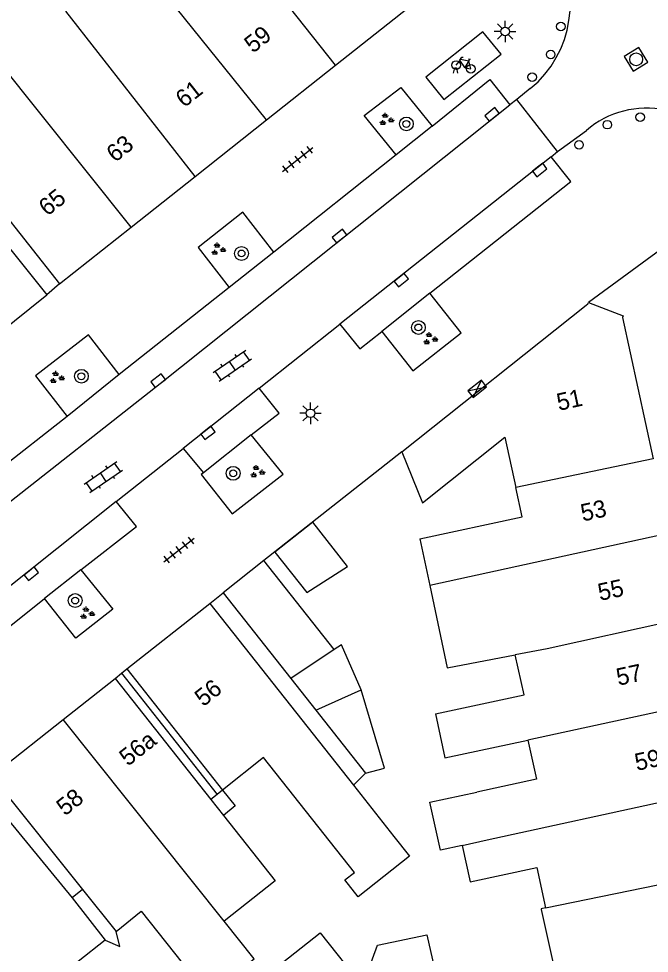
# Model space of a CAD drawing. Extents: x 132998 to 136004, y 396998 to 398512.
# Drawn here: x 134542.4 to 134579.1, y 397420.6 to 397474.9 of the extents above; entities that cross this region are included whole.
import ezdxf

# ---------------------------------------------------------------- set-up
doc = ezdxf.new("R2010")
doc.units = 0
for name, color, linetype in [('gg-afsc-erfafscheiding', 7, 'Continuous'), ('gg-afsc-hekwerk', 7, 'Continuous'), ('gg-afsc-muur', 7, 'Continuous'), ('gg-anno-huisnummerreeks BGT', 7, 'Continuous'), ('gg-bbg-bijgebouw', 7, 'Continuous'), ('gg-bbg-gedigitaliseerde bebouwing', 7, 'Continuous'), ('gg-bbg-gedigitaliseerde bebouwing onder overbouw', 7, 'Continuous'), ('gg-bbg-gedigitaliseerde bijgebouw', 7, 'Continuous'), ('gg-bbg-gedigitaliseerde overbouw', 7, 'Continuous'), ('gg-bbg-hoofdgebouw', 7, 'Continuous'), ('gg-bbg-pand overbouw', 7, 'Continuous'), ('gg-bbg-tussenscheiding', 7, 'Continuous'), ('gg-bbg-tussenscheiding niveau 01', 7, 'Continuous'), ('gg-knt-verharding', 7, 'Continuous'), ('gg-knt-verharding nz', 7, 'Continuous'), ('gt-bbg-plantopografie pand', 7, 'Continuous'), ('gt-grn-weggrens', 7, 'Continuous'), ('gt-symb-boom', 7, 'Continuous'), ('gt-symb-fietsenrek', 7, 'Continuous'), ('gt-symb-groenvak', 7, 'Continuous'), ('gt-symb-kast', 7, 'Continuous'), ('gt-symb-klinker verharding', 7, 'Continuous'), ('gt-symb-kolk', 7, 'Continuous'), ('gt-symb-lichtmast', 7, 'Continuous'), ('gt-symb-paal', 7, 'Continuous'), ('gt-symb-rioolschacht', 7, 'Continuous'), ('gt-symb-tegel verharding', 7, 'Continuous')]:
    doc.layers.add(name, color=color, linetype=linetype)

# ---------------------------------------------------------------- blocks, each defined once
blk = doc.blocks.new('gt0-PAAL')
at = {"layer": 'gt-symb-paal'}
blk.add_circle((0, 0), 0.25, dxfattribs=at)
blk = doc.blocks.new('gt0-RS')
at = {"layer": 'gt-symb-rioolschacht'}
blk.add_lwpolyline([(-0.5, -0.5), (0.5, -0.5), (0.5, 0.5), (-0.5, 0.5)], close=True, dxfattribs=at)
blk.add_circle((0, 0), 0.375, dxfattribs=at)
blk = doc.blocks.new('gt0-KOLK')
at = {"layer": 'gt-symb-kolk'}
blk.add_lwpolyline([(0, 0), (0.375, 0), (0.375, 0.4), (-0.375, 0.4), (-0.375, 0), (0, 0)], dxfattribs=at)
blk = doc.blocks.new('gt0-FREK')
at = {"layer": 'gt-symb-fietsenrek'}
for p, q in [((0.259, 0.762), (0.294, 0.823)), ((0.54, 0.335), (0.259, 0.762)), ((0.294, 0.823), (0.767, 0.714)), ((0.767, 0.714), (0.54, 0.335)), ((0.757, 0.841), (0.866, 0.816)), ((0.767, 0.714), (0.84, 0.822)), ((0.895, 0.252), (0.767, 0.714))]:
    blk.add_line(p, q, dxfattribs=at)
for points in [[(0.036, 0.476), (0.228, 0.708), (0.259, 0.762)], [(0.294, 0.823), (0.36, 0.937), (0.452, 0.935)], [(-0.124, 0), (-0.047, 0.312), (0.053, 0.312), (0.12, 0)], [(0.54, 0.335), (0.555, 0.305), (0.895, 0.252)]]:
    blk.add_lwpolyline(points, dxfattribs=at)
for centre in [(0.036, 0.476), (0.895, 0.252)]:
    blk.add_circle(centre, 0.252, dxfattribs=at)
blk = doc.blocks.new('gt0-LMAST')
at = {"layer": 'gt-symb-lichtmast'}
for p, q in [((-0.005, 0.246), (-0.005, 0.621)), ((-0.182, 0.173), (-0.447, 0.438)), ((0.172, 0.173), (0.437, 0.438)), ((-0.255, -0.004), (-0.63, -0.004)), ((-0.182, -0.181), (-0.447, -0.446)), ((-0.005, -0.254), (-0.005, -0.629)), ((0.437, -0.446), (0.172, -0.181)), ((0.245, -0.004), (0.62, -0.004))]:
    blk.add_line(p, q, dxfattribs=at)
blk.add_circle((-0.005, -0.004), 0.25, dxfattribs=at)
blk = doc.blocks.new('gt0-BOOM')
at = {"layer": 'gt-symb-boom'}
for radius in [0.4, 0.2]:
    blk.add_circle((0, 0), radius, dxfattribs=at)
blk = doc.blocks.new('gt0-GRVAK')
at = {"layer": 'gt-symb-groenvak'}
for p, q in [((-0.11, 0.189), (-0.228, 0.24)), ((-0.182, 0.153), (0.088, 0.153)), ((-0.091, 0.211), (-0.156, 0.322)), ((-0.047, 0.214), (-0.047, 0.393)), ((-0.004, 0.211), (0.061, 0.322)), ((0.015, 0.189), (0.133, 0.24)), ((0.262, -0.052), (0.197, 0.059)), ((0.305, -0.049), (0.305, 0.13)), ((0.349, -0.052), (0.414, 0.059)), ((-0.245, -0.228), (-0.363, -0.177)), ((-0.318, -0.264), (-0.047, -0.264)), ((-0.226, -0.206), (-0.291, -0.095)), ((-0.183, -0.203), (-0.183, -0.024)), ((-0.139, -0.206), (-0.074, -0.095)), ((-0.12, -0.228), (-0.002, -0.177)), ((0.243, -0.074), (0.125, -0.023)), ((0.17, -0.11), (0.441, -0.11)), ((0.368, -0.074), (0.486, -0.023))]:
    blk.add_line(p, q, dxfattribs=at)
blk = doc.blocks.new('gt0-KAST')
at = {"layer": 'gt-symb-kast'}
for p, q in [((-0.501, -0.249), (0.501, 0.249)), ((-0.501, 0.249), (0.501, -0.249))]:
    blk.add_line(p, q, dxfattribs=at)
blk.add_lwpolyline([(0.501, 0.249), (-0.501, 0.249), (-0.501, -0.249), (0.501, -0.249)], close=True, dxfattribs=at)
blk = doc.blocks.new('gt0-KL1')
at = {"layer": 'gt-symb-klinker verharding'}
for p, q in [((-1.15, 0.3), (1.15, 0.3)), ((-1, -0.3), (-1, 0.3)), ((-0.5, 0.3), (-0.5, 0.45)), ((0, -0.3), (0, 0.3)), ((0.5, 0.3), (0.5, 0.45)), ((1, -0.3), (1, 0.3)), ((-1.15, -0.3), (1.15, -0.3)), ((-0.5, -0.45), (-0.5, -0.3)), ((0.5, -0.45), (0.5, -0.3))]:
    blk.add_line(p, q, dxfattribs=at)
blk = doc.blocks.new('gt0-TEG1')
at = {"layer": 'gt-symb-tegel verharding'}
for p, q in [((-1.125, 0), (1.125, 0)), ((-0.9, -0.25), (-0.9, 0.25)), ((-0.45, -0.25), (-0.45, 0.25)), ((0, -0.25), (0, 0.25)), ((0.45, -0.25), (0.45, 0.25)), ((0.9, -0.25), (0.9, 0.25))]:
    blk.add_line(p, q, dxfattribs=at)

msp = doc.modelspace()

# ---------------------------------------------------------------- linework, layer by layer
at = {"layer": 'gg-afsc-erfafscheiding'}
msp.add_line((134562.564, 397431.039), (134561.851, 397430.339), dxfattribs=at)
for points in [[(134554.251, 397430.059), (134554.99, 397429.134), (134554.3, 397428.582)], [(134547.435, 397421.345), (134548.281, 397420.964), (134548.058, 397421.844)]]:
    msp.add_lwpolyline(points, dxfattribs=at)
at = {"layer": 'gg-afsc-hekwerk'}
msp.add_line((134544.78, 397459.48), (134544.04, 397458.84), dxfattribs=at)
at = {"layer": 'gg-afsc-muur'}
msp.add_line((134564.662, 397449.708), (134556.649, 397443.396), dxfattribs=at)
at = {"layer": 'gg-bbg-bijgebouw'}
msp.add_line((134556.649, 397443.396), (134554.282, 397441.52), dxfattribs=at)
at = {"layer": 'gg-bbg-gedigitaliseerde bebouwing'}
for p, q in [((134539.803, 397465.758), (134544.78, 397459.48)), ((134539.112, 397464.98), (134544.04, 397458.84)), ((134564.662, 397449.708), (134565.87, 397446.759)), ((134565.722, 397444.654), (134566.291, 397441.942)), ((134566.291, 397441.942), (134567.294, 397437.164)), ((134553.5, 397440.9), (134561.851, 397430.339)), ((134567.294, 397437.164), (134571.255, 397437.919)), ((134571.987, 397432.967), (134572.49, 397430.697)), ((134561.851, 397430.339), (134564.2, 397427.369)), ((134572.49, 397430.697), (134569.02, 397429.946)), ((134553.565, 397429.511), (134554.3, 397428.582)), ((134546.113, 397424.272), (134548.058, 397421.844)), ((134545.503, 397423.79), (134547.435, 397421.345)), ((134547.435, 397421.345), (134545.866, 397420.105))]:
    msp.add_line(p, q, dxfattribs=at)
for points in [[(134565.87, 397446.759), (134570.651, 397450.567), (134571.284, 397447.644)], [(134565.722, 397444.654), (134571.653, 397445.938), (134571.284, 397447.644)], [(134566.616, 397434.482), (134571.776, 397435.599), (134571.255, 397437.919)], [(134566.616, 397434.482), (134567.17, 397431.924), (134571.987, 397432.967)], [(134564.2, 397427.369), (134565.114, 397426.213), (134562.133, 397423.857), (134561.36, 397424.835), (134561.909, 397425.269), (134556.622, 397431.953), (134554.251, 397430.059)], [(134568.178, 397426.844), (134566.907, 397426.569), (134566.303, 397429.357), (134569.02, 397429.946)], [(134554.3, 397428.582), (134557.303, 397424.787), (134554.342, 397422.447)], [(134568.178, 397426.844), (134568.638, 397424.721), (134572.506, 397425.557), (134573.014, 397423.209)], [(134573.014, 397423.209), (134572.761, 397423.157), (134572.767, 397423.128)], [(134572.767, 397423.128), (134574.301, 397416.216), (134577.397, 397416.805)], [(134548.058, 397421.844), (134549.524, 397423.02), (134553.395, 397418.132), (134556.077, 397420.252), (134554.342, 397422.447)]]:
    msp.add_lwpolyline(points, dxfattribs=at)
at = {"layer": 'gg-bbg-gedigitaliseerde bebouwing onder overbouw'}
for p, q in [((134548.687, 397437.097), (134554.251, 397430.059)), ((134547.999, 397436.553), (134553.565, 397429.511)), ((134540.819, 397430.879), (134546.113, 397424.272)), ((134540.134, 397430.338), (134545.503, 397423.79))]:
    msp.add_line(p, q, dxfattribs=at)
at = {"layer": 'gg-bbg-gedigitaliseerde bijgebouw'}
for p, q in [((134560.737, 397438.228), (134556.649, 397443.396)), ((134554.282, 397441.52), (134557.917, 397436.92)), ((134557.917, 397436.92), (134558.208, 397436.552)), ((134558.208, 397436.552), (134559.672, 397434.7)), ((134559.672, 397434.7), (134562.564, 397431.039))]:
    msp.add_line(p, q, dxfattribs=at)
for points in [[(134562.297, 397435.878), (134561.152, 397438.503), (134560.737, 397438.228)], [(134562.564, 397431.039), (134563.656, 397431.342), (134562.297, 397435.878)], [(134559.963, 397414.915), (134556.618, 397419.147), (134559.929, 397421.764), (134562.376, 397418.669)], [(134562.376, 397418.669), (134563.26, 397421.043), (134566.122, 397421.649), (134566.931, 397418.057)]]:
    msp.add_lwpolyline(points, dxfattribs=at)
at = {"layer": 'gg-bbg-gedigitaliseerde overbouw'}
for p, q in [((134553.932, 397429.804), (134553.565, 397429.511)), ((134554.251, 397430.059), (134553.932, 397429.804)), ((134546.113, 397424.272), (134545.503, 397423.79))]:
    msp.add_line(p, q, dxfattribs=at)
at = {"layer": 'gg-bbg-hoofdgebouw'}
for p, q in [((134560.814, 397472.187), (134567.27, 397477.303)), ((134556.812, 397469.015), (134560.814, 397472.187)), ((134552.655, 397465.721), (134556.812, 397469.015)), ((134548.945, 397462.781), (134552.655, 397465.721)), ((134544.78, 397459.48), (134548.945, 397462.781)), ((134540.927, 397456.356), (134544.04, 397458.84)), ((134548.687, 397437.097), (134553.5, 397440.9)), ((134544.978, 397434.165), (134547.999, 397436.553)), ((134540.819, 397430.879), (134544.978, 397434.165))]:
    msp.add_line(p, q, dxfattribs=at)
for points in [[(134564.662, 397449.708), (134575.378, 397458.241), (134575.473, 397458.316), (134575.511, 397458.402)], [(134575.511, 397458.402), (134577.535, 397457.616), (134577.499, 397457.523), (134579.279, 397449.311)]]:
    msp.add_lwpolyline(points, dxfattribs=at)
at = {"layer": 'gg-bbg-pand overbouw'}
for p, q in [((134547.999, 397436.553), (134548.371, 397436.847)), ((134548.371, 397436.847), (134548.687, 397437.097))]:
    msp.add_line(p, q, dxfattribs=at)
at = {"layer": 'gg-bbg-tussenscheiding'}
for p, q in [((134560.814, 397472.187), (134555.807, 397478.534)), ((134556.812, 397469.015), (134549.152, 397478.496)), ((134552.655, 397465.721), (134545.141, 397475.325)), ((134548.945, 397462.781), (134539.526, 397474.538)), ((134579.279, 397449.311), (134571.284, 397447.644)), ((134580.216, 397444.983), (134566.291, 397441.942)), ((134581.278, 397440.085), (134573.106, 397438.272)), ((134560.737, 397438.228), (134558.208, 397436.552)), ((134573.106, 397438.272), (134571.255, 397437.919)), ((134559.672, 397434.7), (134562.297, 397435.878)), ((134582.337, 397435.198), (134571.987, 397432.967)), ((134554.342, 397422.447), (134544.978, 397434.165)), ((134569.622, 397427.16), (134583.424, 397430.181)), ((134568.178, 397426.844), (134569.622, 397427.16)), ((134573.014, 397423.209), (134584.423, 397425.572))]:
    msp.add_line(p, q, dxfattribs=at)
at = {"layer": 'gg-bbg-tussenscheiding niveau 01'}
msp.add_line((134548.371, 397436.847), (134553.932, 397429.804), dxfattribs=at)
at = {"layer": 'gg-knt-verharding'}
for p, q in [((134572.133, 397470.825), (134571.348, 397470.193)), ((134571.348, 397470.193), (134570.936, 397469.89)), ((134573.72, 397467.17), (134571.348, 397470.193)), ((134566.422, 397468.636), (134564.342, 397466.987)), ((134573.72, 397467.17), (134575.391, 397468.393)), ((134573.341, 397466.869), (134573.72, 397467.17)), ((134564.342, 397466.987), (134557.22, 397461.328)), ((134557.22, 397461.328), (134554.628, 397459.276)), ((134554.628, 397459.276), (134548.236, 397454.208)), ((134566.298, 397458.936), (134563.497, 397456.711)), ((134556.378, 397453.41), (134561.067, 397457.128)), ((134548.236, 397454.208), (134545.219, 397451.773)), ((134545.219, 397451.773), (134538.812, 397446.743)), ((134555.914, 397450.699), (134553.138, 397448.499)), ((134548.075, 397446.825), (134551.964, 397449.919)), ((134551.964, 397449.919), (134553.138, 397448.499)), ((134546.012, 397442.854), (134543.91, 397441.191)), ((134536.117, 397434.99), (134543.91, 397441.191))]:
    msp.add_line(p, q, dxfattribs=at)
for points in [[(134566.422, 397468.636), (134569.79, 397471.357), (134570.936, 397469.89)], [(134564.342, 397466.987), (134562.488, 397469.26), (134564.613, 397470.885), (134566.422, 397468.636)], [(134566.298, 397458.936), (134574.483, 397465.421), (134573.341, 397466.869)], [(134557.22, 397461.328), (134555.433, 397463.641), (134552.833, 397461.584), (134554.628, 397459.276)], [(134563.497, 397456.711), (134565.307, 397454.42), (134568.123, 397456.63), (134566.298, 397458.936)], [(134561.067, 397457.128), (134562.23, 397455.705), (134563.497, 397456.711)], [(134548.236, 397454.208), (134546.461, 397456.514), (134543.379, 397454.135), (134545.219, 397451.773)], [(134555.914, 397450.699), (134557.536, 397451.967), (134556.378, 397453.41)], [(134553.138, 397448.499), (134552.997, 397448.398), (134554.815, 397446.113), (134557.765, 397448.423), (134555.914, 397450.699)], [(134546.012, 397442.854), (134549.239, 397445.377), (134548.075, 397446.825)], [(134546.012, 397442.854), (134547.877, 397440.578), (134545.72, 397438.884), (134543.91, 397441.191)]]:
    msp.add_lwpolyline(points, dxfattribs=at)
for centre, radius, start, end in [((134568.114, 397475.726), 6.338, 309.3551, 33.5994), ((134578.893, 397464.332), 5.362, 25.7177, 130.7727)]:
    msp.add_arc(centre, radius, start, end, dxfattribs=at)
at = {"layer": 'gg-knt-verharding nz'}
for p, q in [((134573.341, 397466.869), (134561.067, 397457.128)), ((134556.378, 397453.41), (134551.964, 397449.919)), ((134548.075, 397446.825), (134539.67, 397440.154))]:
    msp.add_line(p, q, dxfattribs=at)
for points in [[(134566.06, 397471.489), (134567.11, 397470.187), (134570.432, 397472.832), (134569.381, 397474.134), (134566.06, 397471.489)], [(134537.296, 397443.158), (134541.049, 397446.164), (134550.631, 397453.696), (134570.936, 397469.89)]]:
    msp.add_lwpolyline(points, dxfattribs=at)
at = {"layer": 'gt-bbg-plantopografie pand'}
msp.add_lwpolyline([(134557.29, 397443.891), (134559.144, 397441.538), (134561.508, 397443.055), (134559.486, 397445.624), (134557.29, 397443.891)], dxfattribs=at)
at = {"layer": 'gt-grn-weggrens'}
for p, q in [((134582.73, 397463.692), (134575.511, 397458.402)), ((134553.5, 397440.9), (134554.282, 397441.52))]:
    msp.add_line(p, q, dxfattribs=at)

# ---------------------------------------------------------------- block references
at = {"layer": 'gt-symb-boom'}
for p in [(134564.933, 397468.776), (134555.351, 397461.245), (134565.629, 397456.946), (134546.047, 397454.109), (134554.866, 397448.468), (134545.683, 397441.075)]:
    msp.add_blockref('gt0-BOOM', p, dxfattribs=at)
at = {"layer": 'gt-symb-fietsenrek'}
msp.add_blockref('gt0-FREK', (134567.786, 397471.721), dxfattribs=at)
at = {"layer": 'gt-symb-groenvak'}
for p in [(134563.751, 397469.025), (134553.982, 397461.484), (134566.302, 397456.281), (134544.602, 397454.027), (134556.251, 397448.557), (134546.361, 397440.332)]:
    msp.add_blockref('gt0-GRVAK', p, dxfattribs=at)
at = {"layer": 'gt-symb-kast', "rotation": 38.16447893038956}
msp.add_blockref('gt0-KAST', (134569.049, 397453.377), dxfattribs=at)
at = {"layer": 'gt-symb-klinker verharding'}
for p, rotation in [((134554.821, 397454.724), 34.532124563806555), ((134547.318, 397448.247), 34.53212456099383)]:
    msp.add_blockref('gt0-KL1', p, dxfattribs=dict(at, rotation=rotation))
at = {"layer": 'gt-symb-kolk'}
for p, rotation in [((134570.037, 397469.173), 38.584190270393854), ((134572.56, 397466.252), -141.69683647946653), ((134561.171, 397462.104), 38.584190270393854), ((134564.51, 397459.855), -141.53049222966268), ((134550.631, 397453.696), 38.17082354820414), ((134553.274, 397450.971), -141.840507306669), ((134543.016, 397442.791), -141.42715049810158)]:
    msp.add_blockref('gt0-KOLK', p, dxfattribs=dict(at, rotation=rotation))
at = {"layer": 'gt-symb-lichtmast'}
for p in [(134570.673, 397474.151), (134559.365, 397451.96)]:
    msp.add_blockref('gt0-LMAST', p, dxfattribs=at)
at = {"layer": 'gt-symb-paal'}
for p in [(134573.912, 397474.433), (134573.318, 397472.806), (134572.237, 397471.489), (134578.526, 397469.167), (134576.611, 397468.73), (134574.965, 397467.555)]:
    msp.add_blockref('gt0-PAAL', p, dxfattribs=at)
at = {"layer": 'gt-symb-rioolschacht', "rotation": -58.57119952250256}
msp.add_blockref('gt0-RS', (134578.284, 397472.526), dxfattribs=at)
at = {"layer": 'gt-symb-tegel verharding', "rotation": 38.30199383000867}
for p in [(134558.616, 397466.707), (134551.714, 397444.012)]:
    msp.add_blockref('gt0-TEG1', p, dxfattribs=at)

# ---------------------------------------------------------------- texts
at = {"layer": 'gg-anno-huisnummerreeks BGT'}
for s, rotation, p in [('59', 38.4, (134556.015, 397472.85)), ('61', 38.4, (134552.02, 397469.684)), ('63', 38.4, (134548.002, 397466.5)), ('65', 38.4, (134544.065, 397463.379)), ('51', 12.2, (134573.787, 397452.098)), ('53', 12.2, (134575.181, 397445.666)), ('55', 12.2, (134576.181, 397441.051)), ('57', 12.2, (134577.25, 397436.12)), ('56', 38.3, (134553.129, 397434.872)), ('56a', 38.3, (134548.746, 397431.409)), ('59', 12.2, (134578.322, 397431.171)), ('58', 38.3, (134545.092, 397428.52))]:
    msp.add_text(s, height=1, rotation=rotation, dxfattribs=at).set_placement(p)

doc.saveas('drawing.dxf')
